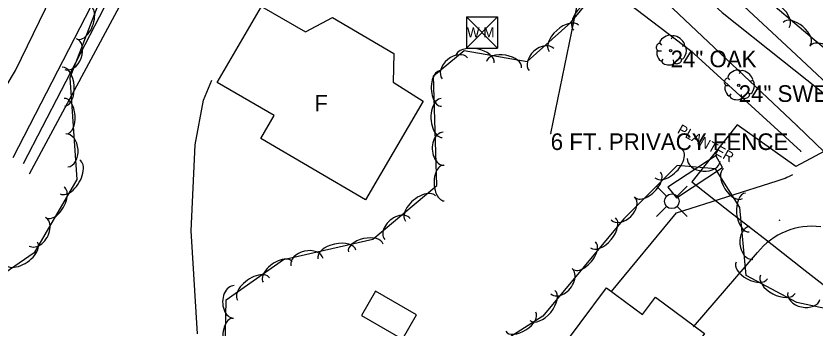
# Model space of a CAD drawing. Extents: x 1441650 to 1491889, y 345904 to 358319.
# Drawn here: x 1444224.6 to 1444464.6, y 355370.2 to 355464 of the extents above; entities that cross this region are included whole.
import ezdxf

# ---------------------------------------------------------------- set-up
doc = ezdxf.new("R2010")
doc.units = 0
for name, color, linetype in [('S_BUILDING', 7, 'Continuous'), ('S_BUILDING_ANNOT', 7, 'Continuous'), ('S_DITCHLINE', 7, 'Continuous'), ('S_FENCE', 7, 'Continuous'), ('S_FENCE_ANNOT', 7, 'Continuous'), ('S_GRAVEL_ROAD', 7, 'Continuous'), ('S_MISC_STRUCTURES', 7, 'Continuous'), ('S_MISC_STRUCTURES_ANNOT', 7, 'Continuous'), ('S_MSC_PT_SYM', 7, 'Continuous'), ('S_PARKING', 7, 'Continuous'), ('S_STREAM', 7, 'Continuous'), ('S_TREE', 7, 'Continuous'), ('S_TREE_ANNOT', 7, 'Continuous'), ('S_UTILITY_POLE', 7, 'Continuous'), ('S_UTL_PT_SYM', 7, 'Continuous'), ('S_WATER_UTILITIES', 7, 'Continuous')]:
    doc.layers.add(name, color=color, linetype=linetype)

msp = doc.modelspace()

# ---------------------------------------------------------------- linework, layer by layer
at = {"layer": 'S_BUILDING'}
for points in [[(1444329.55, 355408.79), (1444298.12, 355427.18), (1444302.14, 355434.05), (1444285.04, 355444.05), (1444298.39, 355466.89), (1444311.52, 355459.21), (1444319.65, 355463.52), (1444338.08, 355452.74), (1444337.87, 355444.09), (1444346.9, 355438.45)], [(1444328.38, 355373.94), (1444340.67, 355366.88), (1444344.88, 355374.2), (1444332.59, 355381.26)], [(1444410.18, 355326.7), (1444378.24, 355350.48), (1444401.91, 355382.27), (1444412.71, 355374.23), (1444416.65, 355379.53), (1444431.38, 355368.57), (1444427.14, 355362.88), (1444446.03, 355348.82), (1444418.53, 355311.88), (1444406.06, 355321.16)]]:
    msp.add_lwpolyline(points, close=True, dxfattribs=at)
at = {"layer": 'S_DITCHLINE'}
for points in [[(1444361.81, 355535.58), (1444371.37, 355532.9), (1444381.38, 355524.42), (1444391.38, 355515.93), (1444401.39, 355507.44), (1444411.4, 355498.95), (1444425.88, 355484.33), (1444440.36, 355469.7), (1444457.42, 355453.7), (1444474.47, 355437.7)], [(1444360.36, 355533.17), (1444366.03, 355527.1), (1444375.96, 355518.78), (1444385.9, 355510.47), (1444395.83, 355502.16), (1444405.77, 355493.85), (1444421.2, 355479.45), (1444436.64, 355465.06), (1444454.74, 355450.67), (1444472.85, 355436.28)]]:
    msp.add_lwpolyline(points, dxfattribs=at)
at = {"layer": 'S_FENCE'}
for p, q in [((1444385.19, 355428.72), (1444395.36, 355477.94)), ((1444395.36, 355477.94), (1444427.13, 355453.63)), ((1444427.13, 355453.63), (1444460.29, 355423.35))]:
    msp.add_line(p, q, dxfattribs=at)
at = {"layer": 'S_GRAVEL_ROAD'}
msp.add_lwpolyline([(1444483.12, 355456.94), (1444482.03, 355446.12), (1444479.15, 355436.37), (1444470.36, 355424.95), (1444458.79, 355418.76), (1444441.22, 355431.31), (1444427.58, 355414.12), (1444438.91, 355405.25), (1444450.24, 355396.39), (1444461.58, 355387.52), (1444472.91, 355378.65), (1444485.77, 355396.59), (1444477.99, 355404.58), (1444480.78, 355417.2), (1444490.82, 355429.35), (1444499.48, 355433.71)], dxfattribs=at)
at = {"layer": 'S_MISC_STRUCTURES'}
for points in [[(1444226.93, 355419.71), (1444278.19, 355518.93), (1444302.02, 355512.49), (1444310.46, 355523.98), (1444307.24, 355526.65), (1444300.25, 355517.98), (1444275.54, 355522.19), (1444223.73, 355421.38)], [(1444435.19, 355422.26), (1444420.39, 355412.6), (1444422.92, 355409.32), (1444436.76, 355418.47), (1444434.92, 355421.86)]]:
    msp.add_lwpolyline(points, dxfattribs=at)
at = {"layer": 'S_MSC_PT_SYM'}
for points in [[(1444427.13, 355453.63), (1444427.13, 355453.68), (1444427.13, 355453.63), (1444427.08, 355453.63), (1444427.13, 355453.63), (1444427.13, 355453.58), (1444427.13, 355453.63), (1444427.18, 355453.63)], [(1444385.19, 355428.72), (1444385.19, 355428.77), (1444385.19, 355428.72), (1444385.14, 355428.72), (1444385.19, 355428.72), (1444385.19, 355428.67), (1444385.19, 355428.72), (1444385.24, 355428.72)], [(1444460.29, 355423.35), (1444460.29, 355423.4), (1444460.29, 355423.35), (1444460.24, 355423.35), (1444460.29, 355423.35), (1444460.29, 355423.3), (1444460.29, 355423.35), (1444460.34, 355423.35)], [(1444453.85, 355402.61), (1444453.85, 355402.66), (1444453.85, 355402.61), (1444453.8, 355402.61), (1444453.85, 355402.61), (1444453.85, 355402.56), (1444453.85, 355402.61), (1444453.9, 355402.61)]]:
    msp.add_lwpolyline(points, dxfattribs=at)
at = {"layer": 'S_PARKING'}
for points in [[(1444273.44, 355502.61), (1444259.18, 355473.59), (1444228.57, 355416.48)], [(1444279.13, 355368.43), (1444277.22, 355399.42), (1444278.41, 355425.26), (1444280.93, 355438.66), (1444283.44, 355444.73)], [(1444403.46, 355381.22), (1444423.01, 355404.86), (1444453.17, 355414.41)], [(1444428.1, 355370.58), (1444447.28, 355392.93)]]:
    msp.add_lwpolyline(points, dxfattribs=at)
for centre, major_axis, ratio, start_param, end_param in [((1444442.72, 355446.95), (31.39, 14.64), 0.986419, 4.588412, 4.734173), ((1444463.65, 355379.8), (-17.11, -12.16), 0.999653, 3.969316, 4.989663)]:
    msp.add_ellipse(centre, major_axis=major_axis, ratio=ratio, start_param=start_param, end_param=end_param, dxfattribs=at)
at = {"layer": 'S_STREAM'}
msp.add_lwpolyline([(1444210.1, 355423.61), (1444224.49, 355447.65), (1444240.66, 355481.05), (1444247.74, 355499.89), (1444254.86, 355519.97)], dxfattribs=at)
at = {"layer": 'S_TREE'}
for p, q in [((1444421.75, 355457.86), (1444421.36, 355457)), ((1444417.95, 355455.84), (1444418.45, 355455.26)), ((1444425.31, 355455.07), (1444424.65, 355454.79)), ((1444417.29, 355453.52), (1444418.42, 355453.52)), ((1444418.45, 355450.34), (1444418.92, 355451.04)), ((1444422.14, 355450.07), (1444422.06, 355450.84)), ((1444424.54, 355450.96), (1444424.07, 355451.38)), ((1444438.39, 355445.41), (1444438.89, 355444.83)), ((1444442.18, 355447.42), (1444441.8, 355446.57)), ((1444437.73, 355443.08), (1444438.85, 355443.08)), ((1444445.75, 355444.63), (1444445.09, 355444.36)), ((1444438.89, 355439.91), (1444439.35, 355440.6)), ((1444444.97, 355440.53), (1444444.51, 355440.95)), ((1444442.57, 355439.63), (1444442.49, 355440.41))]:
    msp.add_line(p, q, dxfattribs=at)
for points in [[(1444175.76, 355448.47), (1444187.39, 355462.28), (1444198.29, 355467.89), (1444214.02, 355522.05), (1444238.73, 355587.99), (1444245.39, 355609.89), (1444256.87, 355618.74), (1444281.72, 355607.08), (1444311.03, 355582.56), (1444323.51, 355559.31), (1444323.16, 355545.06), (1444305.17, 355540.84), (1444292.12, 355515.79), (1444277.66, 355494.52), (1444254.22, 355480.3), (1444240.85, 355445.4), (1444242.86, 355414.89), (1444230.13, 355392.79), (1444210.94, 355379.68), (1444205.48, 355356.26)], [(1444365.41, 355297.88), (1444348.07, 355312.22), (1444342.57, 355333.02), (1444347.4, 355347.05), (1444331.86, 355349.1), (1444310.51, 355342.71), (1444287.25, 355353.83), (1444287.71, 355378.73), (1444304.97, 355390.85), (1444331.82, 355396.92), (1444350.97, 355413.03), (1444349.97, 355446.05), (1444359.23, 355453.68), (1444378.17, 355450.28), (1444391.28, 355462.05), (1444410.56, 355485.48), (1444431.1, 355485.15), (1444463.71, 355457.42), (1444523.76, 355407.7)], [(1444489.47, 355371.36), (1444459.07, 355377.9), (1444443.92, 355386.01), (1444441.95, 355406.47), (1444434.63, 355418.06), (1444423.16, 355419.06), (1444407.13, 355403.07), (1444382.85, 355373.82), (1444365.23, 355362.57), (1444362.9, 355346.19), (1444376.65, 355340.98), (1444393.99, 355337.55), (1444403.48, 355318.42), (1444414.09, 355310.21), (1444433.73, 355328.53), (1444434.24, 355348.99), (1444441.33, 355364.66), (1444459.35, 355352.71), (1444469.7, 355336.91)]]:
    msp.add_lwpolyline(points, dxfattribs=at)
for centre in [(1444421.19, 355453.61), (1444441.63, 355443.18)]:
    msp.add_circle(centre, 0.341, dxfattribs=at)
for centre, major_axis, ratio, start_param, end_param in [((1444452.29, 355464.34), (-4.47, 3.8), 0.549974, 3.141593, 6.283185), ((1444244.96, 355462.07), (1.91, 4.99), 0.540591, 3.141583, 6.283176), ((1444395.51, 355463.86), (-3.4, -4.13), 0.540466, 3.141593, 6.283185), ((1444389.14, 355457.28), (-4.37, -3.92), 0.549891, 3.141593, 6.283185), ((1444459.05, 355458.6), (-4.07, 3.46), 0.540596, 3.141593, 6.283185), ((1444419.85, 355456.81), (1.86, 1.08), 0.471018, 0, 3.141593), ((1444423.51, 355456.49), (-1.81, 1.36), 0.405113, 3.141593, 6.283186), ((1444241.03, 355452.55), (1.77, 4.63), 0.685174, 3.141577, 6.283169), ((1444382.42, 355450.9), (-3.69, -3.31), 0.685076, 3.141593, 6.283185), ((1444417.62, 355454.7), (0.31, 1.03), 0.646762, 0, 3.141593), ((1444424.86, 355453.08), (0.46, 2.04), 0.482994, 3.141593, 6.283185), ((1444466.8, 355451.77), (-3.82, 3.16), 0.685187, 3.141657, 6.28325), ((1444356.42, 355448.28), (-3.82, -3.15), 0.685093, 3.141593, 6.283185), ((1444362.45, 355450.95), (-5.78, 1.04), 0.550078, 3.141593, 6.283185), ((1444371.18, 355449.38), (-5.26, 0.94), 0.540698, 3.141593, 6.283185), ((1444417.92, 355452.05), (-0.61, 1.6), 0.420543, 6.283185, 9.424777), ((1444420.39, 355450.27), (-1.83, 0.19), 0.529943, 0, 3.141593), ((1444423.34, 355450.56), (1.09, 0.46), 0.711534, 3.141592, 6.283185), ((1444238.9, 355442.75), (-0.39, 5.86), 0.549962, 3.141593, 6.283185), ((1444440.29, 355446.38), (1.86, 1.08), 0.471018, 0, 3.141593), ((1444443.94, 355446.06), (-1.81, 1.36), 0.405113, 3.141593, 6.283186), ((1444352.21, 355442.21), (0.16, -5.34), 0.54038, 3.141711, 6.283304), ((1444438.05, 355444.27), (0.31, 1.03), 0.646762, 0, 3.141593), ((1444438.36, 355441.62), (-0.61, 1.6), 0.420543, 6.283185, 9.424777), ((1444445.3, 355442.65), (0.46, 2.04), 0.482994, 3.141593, 6.283185), ((1444443.78, 355440.13), (1.09, 0.46), 0.711534, 3.141592, 6.283185), ((1444239.48, 355433.9), (-0.35, 5.33), 0.540583, 3.141593, 6.283185), ((1444352.47, 355433.34), (0.18, -5.87), 0.549755, 3.141715, 6.283308), ((1444440.82, 355439.83), (-1.83, 0.19), 0.529943, 0, 3.141593), ((1444239.9, 355423.6), (-0.33, 4.94), 0.685164, 3.141593, 6.283185), ((1444353.01, 355424.1), (0.15, -4.95), 0.684906, 3.141793, 6.283386), ((1444420.62, 355419.52), (4.15, 4.14), 0.550491, 3.142619, 6.284212), ((1444240.84, 355415.63), (2.93, 5.08), 0.550157, 3.141218, 6.282811), ((1444353.06, 355413.79), (0.16, -5.34), 0.54038, 3.141711, 6.283304), ((1444431.12, 355420.76), (4.94, -0.43), 0.685492, 3.141566, 6.283158), ((1444414.35, 355413.26), (3.78, 3.77), 0.541103, 3.142587, 6.28418), ((1444439.93, 355413.64), (2.85, -4.52), 0.540497, 3.141593, 6.283185), ((1444236.41, 355407.95), (2.67, 4.63), 0.540775, 3.14123, 6.282823), ((1444346.08, 355406.15), (-4.49, -3.78), 0.549902, 3.141599, 6.283192), ((1444406.88, 355406.18), (3.51, 3.49), 0.685822, 3.143276, 6.284868), ((1444444.23, 355404.95), (0.56, -5.84), 0.549757, 3.141593, 6.283185), ((1444339.16, 355399.99), (-3.79, -3.19), 0.685089, 3.141603, 6.283196), ((1444231.05, 355399.15), (2.47, 4.29), 0.685407, 3.140979, 6.282572), ((1444400.88, 355398.86), (3.75, 4.52), 0.549845, 3.141645, 6.283237), ((1444445.37, 355395.76), (0.47, -4.93), 0.684908, 3.141593, 6.283185), ((1444329.64, 355394.26), (-5.21, -1.18), 0.540663, 3.141593, 6.283185), ((1444226.22, 355392.69), (4.84, 3.31), 0.550291, 3.141278, 6.282871), ((1444320.99, 355392.3), (-5.72, -1.3), 0.550043, 3.141593, 6.283185), ((1444395.21, 355392.03), (3.41, 4.11), 0.540469, 3.141643, 6.283236), ((1444312.02, 355390), (-4.83, -1.09), 0.685265, 3.141593, 6.283185), ((1444303.23, 355387.04), (-4.37, -3.07), 0.540783, 3.141075, 6.282668), ((1444388.43, 355384.27), (3.17, 3.81), 0.685018, 3.141678, 6.283271), ((1444445.56, 355387.53), (4.71, -2.52), 0.540654, 3.141593, 6.283185), ((1444295.98, 355381.95), (-4.8, -3.37), 0.550165, 3.141058, 6.282651), ((1444453.38, 355383.35), (5.17, -2.77), 0.550033, 3.141593, 6.283185), ((1444290.08, 355378.05), (-0.07, -4.91), 0.690917, 3.135448, 6.277041), ((1444382.72, 355376.98), (3.75, 4.52), 0.549845, 3.141645, 6.283237), ((1444461.2, 355379.87), (4.84, -1.04), 0.685307, 3.141593, 6.283185), ((1444376.21, 355372.1), (4.51, 2.88), 0.540568, 3.141593, 6.283185), ((1444289.63, 355367.84), (-0.09, -5.3), 0.545128, 3.137988, 6.279581)]:
    msp.add_ellipse(centre, major_axis=major_axis, ratio=ratio, start_param=start_param, end_param=end_param, dxfattribs=at)
at = {"layer": 'S_UTILITY_POLE'}
for p, q in [((1444419.96, 355409.89), (1444416.97, 355412.87)), ((1444423.14, 355409.89), (1444426.12, 355412.87)), ((1444419.96, 355406.71), (1444416.97, 355403.73)), ((1444423.14, 355406.71), (1444426.12, 355403.73))]:
    msp.add_line(p, q, dxfattribs=at)
msp.add_circle((1444421.56, 355408.31), 2.21, dxfattribs=at)
at = {"layer": 'S_UTL_PT_SYM'}
msp.add_lwpolyline([(1444459.05, 355431.12), (1444459.05, 355431.17), (1444459.05, 355431.12), (1444459, 355431.12), (1444459.05, 355431.12), (1444459.05, 355431.07), (1444459.05, 355431.12), (1444459.1, 355431.12)], dxfattribs=at)
at = {"layer": 'S_WATER_UTILITIES'}
for p, q in [((1444359.53, 355525.24), (1444459.05, 355431.12)), ((1444359.86, 355463.79), (1444369.2, 355463.79)), ((1444359.86, 355463.79), (1444359.86, 355454.3)), ((1444359.86, 355463.79), (1444369.2, 355454.3)), ((1444369.2, 355463.79), (1444359.86, 355454.3)), ((1444369.2, 355463.79), (1444369.2, 355454.3)), ((1444359.86, 355454.3), (1444369.2, 355454.3)), ((1444459.05, 355431.12), (1444501.65, 355389.73))]:
    msp.add_line(p, q, dxfattribs=at)

# ---------------------------------------------------------------- texts
at = {"layer": 'S_BUILDING_ANNOT'}
msp.add_text('F', height=5, dxfattribs=at).set_placement((1444314.23, 355435.3))
at = {"layer": 'S_FENCE_ANNOT'}
msp.add_text('6 FT. PRIVACY FENCE', height=5, dxfattribs=at).set_placement((1444385.19, 355423.72))
at = {"layer": 'S_MISC_STRUCTURES_ANNOT'}
msp.add_text('PLANTER', height=3, rotation=330.6723, dxfattribs=at).set_placement((1444422.96, 355428.99))
at = {"layer": 'S_TREE_ANNOT'}
for s, p in [('24" OAK', (1444421.19, 355448.61)), ('24" SWEET GUM', (1444441.63, 355438.18))]:
    msp.add_text(s, height=5, dxfattribs=at).set_placement(p)
at = {"layer": 'S_WATER_UTILITIES'}
msp.add_text('W M', height=3, rotation=360, dxfattribs=at).set_placement((1444360.06, 355457.56))

doc.saveas('drawing.dxf')
